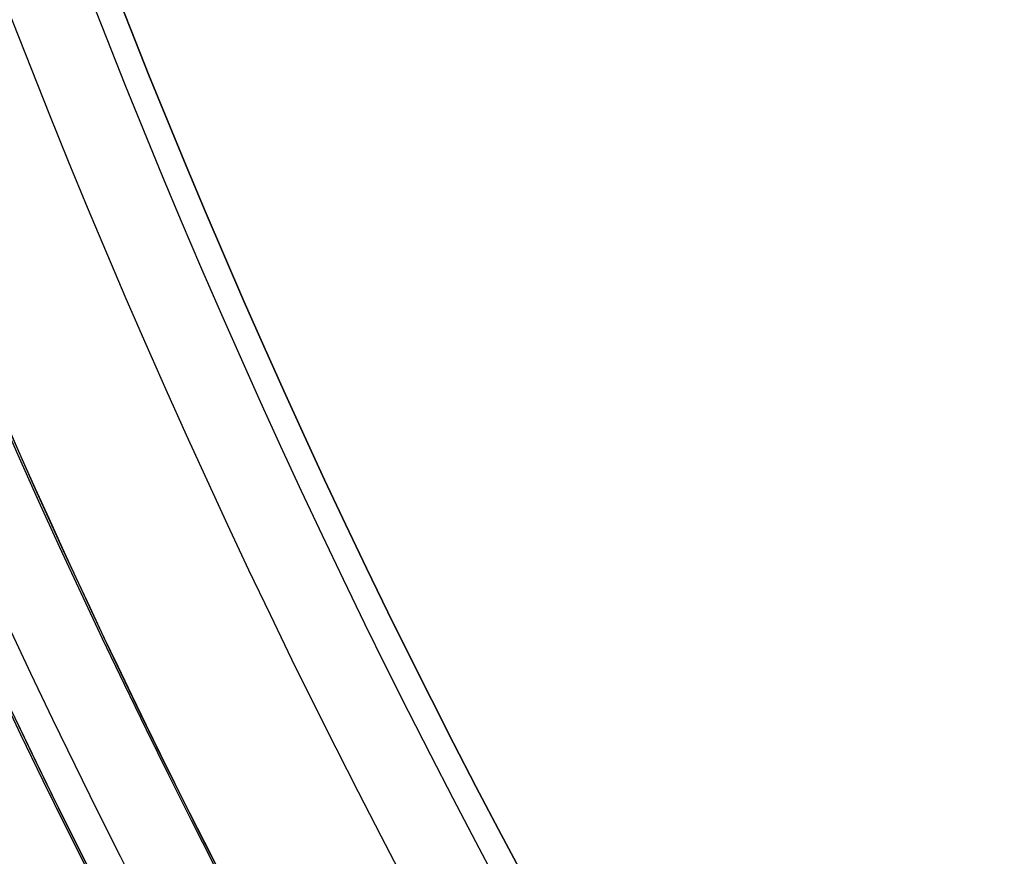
# Model space of a CAD drawing. Header units: millimetres. Extents: x -1267 to 1231, y -1283 to 1250.
# Tile 622 of 656: x 198 to 211, y -50 to -39. Entities that reach past the tile are written whole.
import ezdxf

# ---------------------------------------------------------------- set-up
doc = ezdxf.new("R2010")
doc.units = ezdxf.units.MM
doc.layers.add('Default', color=7, linetype='Continuous', true_color=0x000000)

# ---------------------------------------------------------------- blocks, each defined once
blk = doc.blocks.new('LED_DRIVER_CE')
at = {"layer": 'Default'}
for points in [[(0, 22.5, -52.5), (0, 22.5, 6), (0, 22.5, 64.5)], [(28, 22.5, -39.5), (28, 22.5), (28, 22.5, 39.5)]]:
    blk.add_open_spline(points, degree=2, dxfattribs=at)
blk = doc.blocks.new('CANOPY_US_B')
at = {"layer": 'Default', "extrusion": (0, -1, 0)}
for centre, radius in [((0, 0, -35.442), 106.395), ((0, 0, -33.152), 105.337), ((0, 0, -28.635), 111.99), ((0, 0, -28.045), 109.539)]:
    blk.add_arc(centre, radius, 270, 90, dxfattribs=at)
at = {"layer": 'Default', "extrusion": (0, 1, 0)}
for centre, radius in [((0, 0), 115), ((0, 0, -0.261), 112.514)]:
    blk.add_arc(centre, radius, 90, 270, dxfattribs=at)
blk = doc.blocks.new('CANOPY_US_BRACKET_B')
at = {"layer": 'Default', "extrusion": (0, 1, 0)}
for centre, radius, end in [((0, 0), 105, 180), ((0, 0, -0.75), 93, 180), ((0, 0, -5), 110, 180), ((0, 0, -13.5), 110, 28.72116), ((0, 0, -13.5), 108.5, 28.70347), ((0, 0, -22), 110, 31.90153)]:
    blk.add_arc(centre, radius, 0, end, dxfattribs=at)
at = {"layer": 'Default', "extrusion": (0, -1, 0)}
for centre, radius, start in [((0, 0), 93, 0), ((0, 0, 1.5), 105, 0), ((0, 0, 1.5), 93, 0), ((0, 0, 5), 108.5, 0), ((0, 0, 22), 108.5, 148.07217)]:
    blk.add_arc(centre, radius, start, 180, dxfattribs=at)

msp = doc.modelspace()

# ---------------------------------------------------------------- block references
at = {"layer": 'Default', "extrusion": (1, 0, 0), "rotation": 180}
msp.add_blockref('CANOPY_US_B', (-0.985, 786.549, 297.302), dxfattribs=at)
at = {"layer": 'Default', "extrusion": (0, -1, 4.44105e-16)}
msp.add_blockref('CANOPY_US_BRACKET_B', (297.302, 786.549, 0.985), dxfattribs=at)
at = {"layer": 'Default', "extrusion": (0.498026, -0.867162, 3.85111e-16), "rotation": 89.99999999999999}
msp.add_blockref('LED_DRIVER_CE', (196.903, 754.19, 147.96), dxfattribs=at)

doc.saveas('drawing.dxf')
